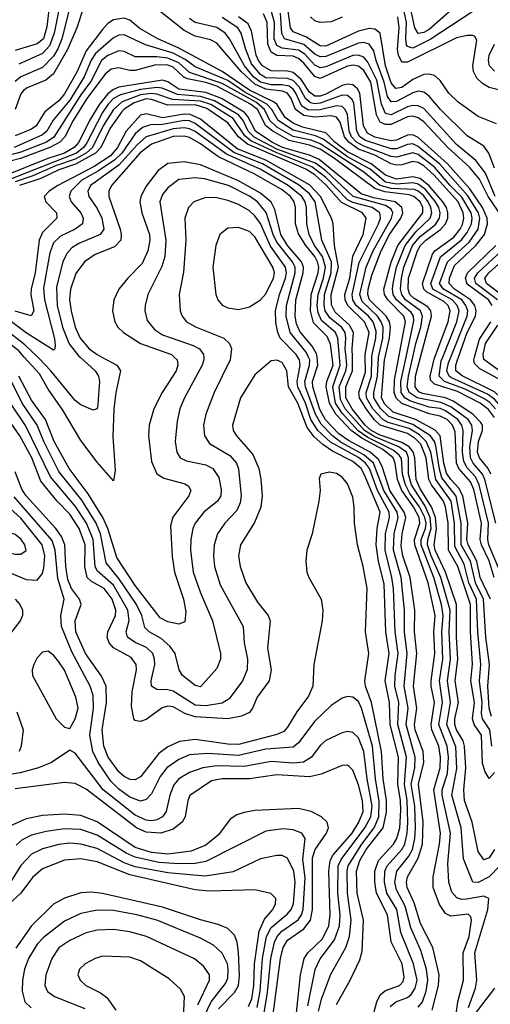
# Model space of a CAD drawing. Header units: inches. Extents: x 1308407 to 1441228, y 959628 to 1036311.
# Tile 547 of 656: x 1422306 to 1424034, y 977621 to 981240. Entities that reach past the tile are written whole.
import ezdxf

# ---------------------------------------------------------------- set-up
doc = ezdxf.new("R2010")
doc.units = ezdxf.units.IN
doc.header["$MEASUREMENT"] = 0
doc.layers.add('B4927', color=7, linetype='Continuous')
doc.layers.add('B4928', color=7, linetype='Continuous')

msp = doc.modelspace()

# ---------------------------------------------------------------- linework, layer by layer
at = {"layer": 'B4927', "color": 5}
for points, elevation in [([(1423598.8, 977561.2), (1423617.4, 977630), (1423630, 977656.5), (1423650, 977672), (1423701, 977690), (1423714.7, 977705.3), (1423718.6, 977721.4), (1423710.6, 977770), (1423670.7, 977850.7), (1423657.2, 977950), (1423616.1, 978030), (1423610.1, 978070), (1423609.8, 978110), (1423623.3, 978150), (1423678.9, 978210), (1423691.6, 978230), (1423701.9, 978270), (1423705.4, 978334.6), (1423704.3, 978370), (1423694.4, 978430), (1423696.8, 978530), (1423666.5, 978650), (1423664.3, 978730), (1423648.4, 978810), (1423663.1, 978910), (1423651.3, 978990), (1423645.1, 979165.1), (1423624.1, 979250), (1423615.4, 979310), (1423618.4, 979370), (1423629.4, 979430), (1423571.7, 979570), (1423559.6, 979590), (1423530, 979616.3), (1423454.6, 979654.6), (1423418.9, 979678.9), (1423387.4, 979707.4), (1423361.4, 979741.4), (1423326.9, 979830), (1423293.8, 979890), (1423287, 979950), (1423270, 979980.6), (1423250, 979989), (1423230, 979986), (1423170, 979935.1), (1423117.5, 979850), (1423087.9, 979750), (1423090.2, 979730), (1423102.7, 979710), (1423162.3, 979642.3), (1423183.9, 979590), (1423191.7, 979551.7), (1423197, 979490), (1423191.4, 979448.6), (1423168.5, 979391.5), (1423116.8, 979310), (1423110.1, 979270), (1423115.4, 979230), (1423136.9, 979170), (1423178.9, 979098.9), (1423218.4, 979050), (1423225.8, 979030), (1423216.2, 978930), (1423230.1, 978850), (1423221.7, 978810), (1423178.7, 978750), (1423161.6, 978710), (1423150, 978694), (1423120.3, 978679.7), (1423070, 978669.9), (1422950, 978678.3), (1422912.5, 978690), (1422870, 978713.9), (1422850, 978717.1), (1422829.1, 978710.9), (1422770, 978667.8), (1422750, 978660.1), (1422741.2, 978661.2), (1422730, 978663.7), (1422725, 978670), (1422717.1, 978717.1), (1422718.5, 978770), (1422734.6, 978850), (1422733.6, 978870), (1422715.5, 978895.5), (1422650, 978931.6), (1422634.5, 978950), (1422627.6, 978970), (1422629.6, 978990), (1422658.2, 979050), (1422659, 979070), (1422645.4, 979110), (1422616.1, 979150), (1422570, 979175.2), (1422553.4, 979190), (1422545, 979230), (1422546.2, 979310), (1422524.5, 979370), (1422490, 979422.1), (1422444, 979470), (1422384.2, 979544.2), (1422350.2, 979630), (1422306.9, 979710), (1422190, 979877.3)], 2680), ([(1423080.5, 980000), (1423079.2, 979990), (1423019.9, 979870), (1422989.1, 979790), (1422981, 979750), (1422984.2, 979710), (1423002.5, 979682.5), (1423077.7, 979637.7), (1423102, 979610), (1423109.1, 979589.1), (1423119.5, 979490), (1423116.2, 979463.8), (1423103.5, 979436.5), (1423059.3, 979390), (1423032.1, 979350), (1423020.1, 979310), (1423017.3, 979270), (1423021.6, 979230), (1423042.3, 979162.3), (1423126.2, 979010), (1423131, 978950), (1423142.8, 978890), (1423141.2, 978850), (1423124.9, 978810), (1423075.7, 978744.3), (1423050, 978728.3), (1422990, 978718.1), (1422950, 978721.1), (1422870, 978771.8), (1422850, 978776.8), (1422810, 978777.6), (1422790.6, 978790), (1422788.8, 978810), (1422802.3, 978870), (1422801.7, 978890), (1422794.5, 978910), (1422772, 978932), (1422730, 978950.6), (1422701.9, 978970), (1422697.2, 978990), (1422707.8, 979032.2), (1422703.6, 979070), (1422650, 979161.7), (1422590, 979213.9), (1422583.3, 979230), (1422576.1, 979330), (1422551.8, 979390), (1422510.6, 979450.6), (1422419.6, 979559.6), (1422327.9, 979747.9), (1422272, 979830)], 2660), ([(1422981.9, 980000), (1422982.4, 979990), (1422976.2, 979970), (1422911, 979850), (1422894, 979810), (1422884.3, 979764.3), (1422877.6, 979690), (1422882.7, 979650), (1422895.4, 979630), (1422918.2, 979618.2), (1422990, 979603.8), (1423015.6, 979590), (1423037.4, 979557.4), (1423046.2, 979513.8), (1423044.8, 979490), (1423032.7, 979470), (1422982, 979430), (1422950.6, 979390), (1422941.8, 979370), (1422934.2, 979330), (1422933.7, 979290), (1422943.5, 979210), (1422970, 979132.9), (1423014.2, 979030), (1423043.7, 978910), (1423043.2, 978890), (1423030, 978855.4), (1422970, 978788.5), (1422950, 978793), (1422903.6, 978830), (1422891.7, 978850), (1422876.9, 978910), (1422857.9, 978937.9), (1422825.4, 978965.4), (1422781.3, 978990), (1422765.8, 979005.8), (1422754.1, 979050), (1422735.6, 979090), (1422670, 979186.7), (1422624.2, 979244.2), (1422603.4, 979350), (1422587.2, 979390), (1422533.7, 979473.7), (1422450, 979579.8), (1422394.1, 979690), (1422369.7, 979750), (1422315.2, 979830), (1422276.1, 979910)], 2640), ([(1422873.8, 980000), (1422884.6, 979990), (1422887.1, 979970), (1422880.5, 979950), (1422828.7, 979870), (1422798.7, 979810), (1422781.9, 979750), (1422778.5, 979710), (1422790, 979616.4), (1422810, 979571), (1422834.9, 979554.9), (1422914, 979534), (1422925.7, 979525.7), (1422934, 979510), (1422927.4, 979490), (1422868.4, 979411.6), (1422859.9, 979379.9), (1422866.4, 979266.4), (1422874.6, 979210), (1422907.5, 979110), (1422916.4, 979063.6), (1422913.1, 979026.9), (1422890, 979018.1), (1422850, 979026.6), (1422822.2, 979042.2), (1422730, 979160.1), (1422662.9, 979262.9), (1422629.7, 979369.7), (1422611, 979410), (1422556.9, 979496.9), (1422487.5, 979590), (1422433.1, 979690), (1422400.3, 979770), (1422350, 979841.5), (1422303, 979930)], 2620), ([(1422607.5, 980000), (1422663.1, 979970), (1422675.9, 979950), (1422659.1, 979870), (1422651.8, 979808.2), (1422648.1, 979708.1), (1422656.5, 979583.5), (1422650, 979545.1), (1422590, 979613.2), (1422530, 979693.6), (1422464.9, 979804.9), (1422410, 979882.6), (1422378.3, 979938.3), (1422322.4, 980000)], 2580), ([(1422528, 980000), (1422583, 979950), (1422595.7, 979930), (1422599.7, 979910), (1422593.4, 979826.6), (1422590, 979809.3), (1422575.6, 979804.4), (1422530, 979824.9), (1422510, 979840.5), (1422421, 979950), (1422376.4, 979996.4), (1422372.6, 980000)], 2560), ([(1423666.9, 977613.1), (1423687.7, 977630), (1423730, 977646.8), (1423743.3, 977656.7), (1423758.9, 977681.1), (1423765.2, 977710), (1423752.4, 977770), (1423705.5, 977885.5), (1423690.9, 977970), (1423654.2, 978030), (1423645.2, 978070), (1423647.6, 978110), (1423655.3, 978130), (1423709.7, 978190), (1423720.2, 978210), (1423729.4, 978250), (1423731.8, 978290), (1423729.5, 978370), (1423718.9, 978430), (1423727.2, 978530), (1423695, 978650), (1423697.9, 978730), (1423684.2, 978790), (1423684.7, 978830), (1423696, 978910), (1423685.2, 978990), (1423678.5, 979150), (1423673.3, 979190), (1423647.9, 979290), (1423650, 979350), (1423663.7, 979410), (1423662.7, 979430), (1423619.9, 979510), (1423590.1, 979590), (1423575.7, 979610), (1423550, 979630.4), (1423447.1, 979687.1), (1423401.2, 979730), (1423375.3, 979770), (1423355.2, 979830), (1423327.8, 979890), (1423324.7, 979910), (1423336.1, 979970), (1423333.2, 979990), (1423327.3, 980000)], 2660), ([(1423769.6, 977610.4), (1423784.9, 977630), (1423798.7, 977670), (1423805.2, 977710), (1423800.6, 977750), (1423778.8, 977818.8), (1423742.5, 977902.5), (1423722.2, 977982.2), (1423690, 978042.3), (1423683.2, 978070), (1423690.9, 978110), (1423734.9, 978165.1), (1423748.2, 978190), (1423757.5, 978230), (1423759.8, 978270), (1423757.2, 978350), (1423744.3, 978430), (1423757.1, 978490), (1423758.6, 978530), (1423724.9, 978650), (1423732.3, 978710), (1423718.3, 978790), (1423729.1, 978910), (1423719.8, 978990), (1423719.1, 979070), (1423706.9, 979190), (1423679, 979290), (1423681.7, 979350), (1423696.3, 979410), (1423692.4, 979430), (1423643.2, 979510), (1423605.6, 979610), (1423570, 979641.2), (1423486.4, 979686.4), (1423454.3, 979710), (1423412.9, 979752.9), (1423392.1, 979790), (1423356, 979890), (1423353.2, 979910), (1423370.9, 979970), (1423371.4, 979990), (1423366.6, 980000)], 2640), ([(1423820.8, 977599.2), (1423843.8, 977690), (1423846.9, 977730), (1423823, 977830), (1423778.1, 977918.1), (1423754.7, 977994.7), (1423729.3, 978050), (1423726.2, 978070), (1423730, 978090), (1423770, 978158.2), (1423784.8, 978210), (1423787.9, 978292.1), (1423771.1, 978430), (1423790.4, 978510), (1423787.3, 978550), (1423758.6, 978630), (1423755.7, 978650), (1423765, 978710), (1423752.3, 978790), (1423764.2, 978910), (1423756, 978990), (1423756.6, 979070), (1423740.2, 979190), (1423713.3, 979270), (1423706.8, 979306.8), (1423710.1, 979350), (1423724.4, 979410), (1423718.6, 979430), (1423665.5, 979510), (1423637.8, 979597.8), (1423623.3, 979623.3), (1423592.6, 979650), (1423513, 979693), (1423477.9, 979717.9), (1423429.3, 979769.3), (1423407.8, 979807.8), (1423382.9, 979890), (1423381.2, 979910), (1423401.5, 979970), (1423398.5, 980000)], 2620), ([(1423903.9, 977550), (1423915, 977630), (1423936.4, 977710), (1423935.1, 977810), (1423957.2, 977870), (1423965.2, 977930), (1423962.8, 977942.8), (1423953, 977953), (1423890, 977945.1), (1423870, 977954.9), (1423847.4, 977987.4), (1423825, 978050), (1423824.7, 978090), (1423848.3, 978210), (1423851.2, 978250), (1423826.6, 978410), (1423850, 978490), (1423851.3, 978530), (1423845.1, 978570), (1423820, 978630), (1423816.8, 978650), (1423829, 978730), (1423816.9, 978790), (1423817.1, 978810), (1423831.2, 978910), (1423827.5, 978990), (1423832, 979050), (1423805.7, 979170), (1423756.6, 979310), (1423756.4, 979330), (1423775.8, 979390), (1423773, 979410), (1423752.8, 979450), (1423709, 979510), (1423693.9, 979550), (1423685.2, 979610), (1423677.3, 979630), (1423640.2, 979660.2), (1423562.1, 979702.1), (1423523.1, 979730), (1423467.4, 979790), (1423444.3, 979830), (1423432, 979890), (1423434.3, 979910), (1423457.1, 979970), (1423453.3, 980000)], 2580), ([(1423953.7, 977610), (1423980, 977680), (1423985, 977710), (1423978, 977810), (1424025.8, 977970), (1424029.5, 978009.5), (1424010, 978019), (1423947.4, 978007.4), (1423930, 978006.5), (1423911.9, 978011.9), (1423893.1, 978033.1), (1423881.5, 978070), (1423878.7, 978138.7), (1423887.7, 978250), (1423858.1, 978390), (1423857.8, 978410), (1423877.2, 978470), (1423881, 978530), (1423876, 978570), (1423845.8, 978650), (1423859, 978730), (1423847.4, 978810), (1423859.7, 978890), (1423856.7, 978990), (1423860.7, 979050), (1423854.7, 979090), (1423826.5, 979190), (1423780.4, 979310), (1423781, 979330), (1423796.8, 979370), (1423798.5, 979390), (1423793.9, 979410), (1423774.7, 979450), (1423738.7, 979498.7), (1423722.5, 979530), (1423711.3, 979570), (1423707.8, 979627.8), (1423700, 979640), (1423677.8, 979657.8), (1423584.8, 979704.8), (1423549.3, 979729.3), (1423490, 979793.8), (1423466.4, 979830), (1423455.7, 979890), (1423483, 979970), (1423480.3, 980000)], 2560), ([(1424070, 978130.9), (1424030.6, 978089.4), (1423990, 978068.6), (1423970, 978069.5), (1423936.3, 978156.3), (1423927.3, 978270), (1423893.5, 978390), (1423911.8, 978488.2), (1423907.8, 978567.7), (1423874.3, 978650), (1423887.8, 978730), (1423876.7, 978810), (1423887.8, 978890), (1423883.6, 978990), (1423887, 979070), (1423852.1, 979190), (1423816.8, 979270), (1423804.3, 979310), (1423805.5, 979330), (1423817.7, 979370), (1423813.4, 979410), (1423794.1, 979454), (1423745.4, 979530), (1423734.1, 979570), (1423733.8, 979630), (1423726, 979650), (1423698.3, 979670), (1423610, 979706.4), (1423571.9, 979730), (1423501.5, 979810), (1423483.7, 979843.7), (1423479.3, 979890), (1423504.2, 979950), (1423507.3, 979970), (1423504.6, 980000)], 2540), ([(1424050.1, 978190), (1424030, 978159.9), (1424010, 978152.4), (1423990, 978182.7), (1423967.6, 978290), (1423940.1, 978370), (1423937.7, 978410), (1423944.2, 978490), (1423939.6, 978570), (1423934.2, 978590), (1423910.1, 978630), (1423903.6, 978650), (1423903.8, 978670), (1423917.1, 978730), (1423904.8, 978810), (1423914.8, 978890), (1423910.1, 978970), (1423910.8, 979090), (1423870.4, 979210), (1423831.9, 979290), (1423828.3, 979310), (1423837.3, 979370), (1423833.5, 979410), (1423819, 979450), (1423776.3, 979516.3), (1423761.8, 979550), (1423756.6, 979630), (1423751.2, 979651.2), (1423736.9, 979670), (1423710, 979686.6), (1423630, 979712.9), (1423596.5, 979730), (1423574.5, 979750), (1423526.8, 979810), (1423503.8, 979850), (1423503.5, 979890), (1423528.8, 979950), (1423527.8, 980000)], 2520), ([(1424050, 978473.1), (1424030, 978451.7), (1424015.2, 978475.2), (1424006.3, 978506.3), (1424001.9, 978610), (1423974.6, 978650), (1423968.5, 978670), (1423976, 978730), (1423962.5, 978810), (1423969.1, 978870.9), (1423961.8, 978990), (1423961.8, 979090), (1423914.9, 979230), (1423880.4, 979290), (1423879.9, 979390), (1423870, 979450), (1423862.1, 979470), (1423818.3, 979530), (1423809, 979550), (1423799.3, 979630), (1423779.6, 979679.6), (1423759.8, 979699.8), (1423730, 979719), (1423630, 979750.1), (1423609.3, 979769.3), (1423578.1, 979810), (1423553.7, 979850), (1423551.7, 979870), (1423575.7, 979944.3), (1423575.1, 980000)], 2480), ([(1424040.4, 978570), (1424032.8, 978630), (1424005.4, 978670), (1424001.8, 978690), (1424004.1, 978730), (1423994.7, 978810), (1423999.6, 978870), (1423988.4, 978990), (1423983.4, 979110), (1423956, 979170), (1423938.8, 979238.8), (1423903.8, 979303.7), (1423903.2, 979390), (1423890.5, 979470), (1423833.9, 979550), (1423816.1, 979650), (1423799.1, 979690), (1423773.9, 979713.9), (1423736.9, 979736.9), (1423659.8, 979759.8), (1423639.8, 979770), (1423603.5, 979810), (1423580.1, 979850), (1423578.8, 979870), (1423597.8, 979930), (1423599.6, 980000)], 2460), ([(1424039.1, 978679.1), (1424030.6, 978710), (1424025.1, 978790), (1424031.5, 978870), (1424017.8, 978970), (1424009.1, 979110), (1423980.4, 979170), (1423961.1, 979250), (1423927.4, 979310), (1423927.2, 979390), (1423909.3, 979489.3), (1423856.6, 979556.6), (1423847.5, 979587.4), (1423833.8, 979673.8), (1423828.9, 979690), (1423814.9, 979710), (1423750, 979752.7), (1423661.6, 979781.6), (1423630.6, 979810.6), (1423607, 979850), (1423606.5, 979870), (1423620.1, 979930), (1423623.2, 979996.8), (1423623.9, 980000)], 2440), ([(1424034.8, 979110), (1423997.7, 979190), (1423984.7, 979250), (1423952.5, 979310), (1423948.1, 979330), (1423951.5, 979390), (1423933.7, 979490), (1423918.7, 979518.7), (1423888.9, 979550), (1423873.7, 979573.7), (1423864.2, 979610), (1423850.4, 979710), (1423831.9, 979731.9), (1423759.2, 979770), (1423677.1, 979797.1), (1423646.8, 979826.8), (1423634.8, 979850), (1423646.4, 979990), (1423648.6, 980000)], 2420), ([(1424048.7, 979190), (1424030.5, 979250.5), (1424001.9, 979310), (1423997.6, 979330), (1424001.7, 979390), (1423973.4, 979513.4), (1423961.1, 979541.1), (1423919, 979590), (1423910.3, 979610), (1423904.9, 979724.9), (1423895.9, 979750), (1423875.4, 979770), (1423850, 979783), (1423810, 979791.9), (1423709.1, 979829.1), (1423689.2, 979849.2), (1423681.7, 979870), (1423683.1, 979916.9), (1423698.7, 980000)], 2380), ([(1424096.4, 979150), (1424028.9, 979310), (1424024.7, 979330), (1424028, 979390), (1423993.7, 979530), (1423979.5, 979559.5), (1423950, 979593.2), (1423936.7, 979616.7), (1423932.3, 979650), (1423935, 979730), (1423930, 979750), (1423915.5, 979770), (1423870, 979802.8), (1423850, 979810.6), (1423810, 979815.8), (1423739, 979839), (1423720.2, 979850), (1423706.5, 979870), (1423705.6, 979910), (1423724.9, 980000)], 2360), ([(1424054.6, 979390), (1424014.5, 979550), (1424005.1, 979570), (1423971.7, 979610), (1423961.5, 979630), (1423959.1, 979670), (1423968.4, 979730), (1423966.4, 979750), (1423953.4, 979770), (1423890, 979817.2), (1423853.2, 979833.2), (1423765.9, 979850), (1423736.2, 979870), (1423729.5, 979890), (1423734, 979930), (1423749.5, 980000)], 2340), ([(1424036, 979570), (1424026.1, 979590), (1423994.8, 979630), (1423987.4, 979650), (1423990.9, 979690), (1424005.5, 979730), (1424005.2, 979750), (1423999.8, 979759.8), (1423970.6, 979790), (1423897.8, 979837.8), (1423870, 979850.3), (1423785.6, 979865.6), (1423772, 979872), (1423757.9, 979890), (1423759.3, 979930), (1423778.1, 980000)], 2320), ([(1424050, 979777.6), (1424027.7, 979807.7), (1423996.6, 979830), (1423913.6, 979873.6), (1423830, 979899.8), (1423815.2, 979915.2), (1423813.9, 979930), (1423828.2, 979991.8), (1423831.2, 980000)], 2280), ([(1424054, 979810), (1424032.5, 979832.5), (1424010, 979847.6), (1423941.6, 979881.6), (1423866.1, 979910), (1423847, 979930), (1423854.2, 979985.8), (1423859.8, 980000)], 2260), ([(1424404.5, 980000), (1424390, 979986.6), (1424325.6, 979910), (1424318.4, 979890), (1424325.1, 979790), (1424303.9, 979710), (1424231.7, 979590), (1424210, 979537.9), (1424190, 979513.2), (1424170, 979516.8), (1424149.9, 979549.9), (1424139.8, 979610), (1424118.7, 979670), (1424129, 979710), (1424128.8, 979730), (1424075.8, 979815.8), (1424050, 979845.5), (1424023.6, 979863.6), (1423890, 979924.5), (1423882.7, 979930), (1423874.9, 979950), (1423880.8, 979979.2), (1423889.1, 980000)], 2240), ([(1424369.6, 980000), (1424339.9, 979960.1), (1424306.2, 979930), (1424292.8, 979910), (1424290.5, 979889.5), (1424306.2, 979810), (1424300.7, 979770), (1424283, 979717), (1424210, 979604.8), (1424190, 979586.4), (1424184.9, 979590), (1424170, 979610.7), (1424155.4, 979670), (1424158.3, 979730), (1424092.1, 979832.1), (1424050, 979872.6), (1423930.9, 979930.9), (1423908.2, 979950), (1423907.6, 979970), (1423914.3, 979990), (1423917.8, 980000)], 2220), ([(1424314.8, 980000), (1424308.4, 979991.6), (1424263.8, 979956.2), (1424247.5, 979932.5), (1424244, 979890), (1424259.6, 979830), (1424260.5, 979790), (1424250, 979754), (1424244.9, 979750), (1424230, 979741.9), (1424210, 979757.4), (1424090, 979901.3), (1424061.8, 979921.8), (1423996.2, 979956.2), (1423976.3, 979976.3), (1423973.3, 979990), (1423976, 980000)], 2180), ([(1424276.9, 980000), (1424248.3, 979971.7), (1424231.6, 979950), (1424222, 979918), (1424222.2, 979882.2), (1424230, 979829.8), (1424222.4, 979817.6), (1424210, 979812.7), (1424190, 979825.6), (1424103.8, 979923.8), (1424010.7, 979990.7), (1424009.5, 980000)], 2160), ([(1423470, 977621), (1423519.9, 977710), (1423554.9, 977785.1), (1423563.7, 977816.3), (1423569, 977930), (1423544.9, 978030), (1423542.4, 978110), (1423555.8, 978150), (1423578.8, 978190), (1423641, 978270), (1423653.2, 978326.8), (1423653.4, 978370), (1423640.7, 978450), (1423635.3, 978550), (1423597.7, 978730), (1423575.8, 978790), (1423573, 978810), (1423588.6, 978910), (1423576.5, 978990), (1423582.7, 979150), (1423568, 979230), (1423546.5, 979310), (1423535.4, 979390), (1423535, 979450), (1423530, 979484.7), (1423510, 979533.6), (1423490, 979558.5), (1423470, 979572.5), (1423443.2, 979576.8), (1423412.2, 979570), (1423406.2, 979553.8), (1423409.3, 979510), (1423404.6, 979470), (1423380.4, 979350), (1423360.8, 979290), (1423356.4, 979250), (1423360.4, 979210), (1423368.2, 979190), (1423413.1, 979110), (1423418.9, 979070), (1423417.1, 979030), (1423386, 978870), (1423382.6, 978790), (1423366.5, 978753.5), (1423324, 978696), (1423290, 978639.9), (1423275.6, 978624.4), (1423250, 978612.2), (1423110, 978576.4), (1423070, 978577.1), (1422950, 978594.2), (1422892.5, 978587.5), (1422850, 978567.5), (1422817, 978543), (1422750, 978457.1), (1422730, 978446), (1422712.3, 978447.7), (1422690, 978458), (1422670, 978475.3), (1422631.3, 978530), (1422614.5, 978570), (1422609.3, 978630), (1422625, 978730), (1422623.5, 978790), (1422606.9, 978826.9), (1422547.1, 978910), (1422512, 978990), (1422509.2, 979030), (1422531.4, 979090), (1422525.8, 979110), (1422496.6, 979150), (1422482.8, 979182.8), (1422475.4, 979230), (1422471.7, 979310), (1422460, 979340), (1422438.6, 979370), (1422330, 979490.2), (1422314.1, 979514.1), (1422290, 979577.9)], 2720), ([(1423403.7, 977596.3), (1423416.1, 977643.9), (1423448.5, 977731.5), (1423503.4, 977830), (1423516.9, 977870), (1423523.9, 977930), (1423509.8, 978030), (1423508.3, 978110), (1423512.3, 978130), (1423562, 978210), (1423608.1, 978270), (1423624.7, 978310), (1423626.7, 978366.7), (1423612.3, 978450), (1423601.6, 978570), (1423561.5, 978710), (1423550, 978733.6), (1423530, 978749.9), (1423510, 978752.8), (1423490, 978746.2), (1423450, 978718.9), (1423390, 978662), (1423330, 978581.7), (1423310, 978566.3), (1423210, 978558.5), (1423110, 978536.1), (1422996.5, 978543.5), (1422930, 978537.5), (1422890, 978521.3), (1422846, 978490), (1422821.5, 978458.5), (1422790, 978394.7), (1422770, 978373.6), (1422750, 978367.7), (1422710, 978382.3), (1422670, 978412.2), (1422640.9, 978440.9), (1422593.9, 978510), (1422574.5, 978550), (1422564.1, 978610), (1422577.1, 978710), (1422576.4, 978756.4), (1422565.4, 978790), (1422497, 978917), (1422459.1, 979010), (1422457.6, 979050), (1422469.3, 979110), (1422445.6, 979185.6), (1422436.6, 979290), (1422425.6, 979325.6), (1422286.2, 979486.2)], 2740), ([(1422289.1, 979110), (1422306.7, 979090), (1422316.3, 979070), (1422316.6, 979050), (1422307.5, 979030), (1422261.2, 978970)], 2740), ([(1422295.8, 978695.8), (1422319.3, 978630), (1422311.3, 978570), (1422303.7, 978550)], 2740), ([(1423364.7, 977615.3), (1423391.1, 977748.9), (1423410, 977787.7), (1423462.1, 977857.9), (1423480.2, 977910), (1423483.5, 977950), (1423474.8, 978030), (1423476.2, 978130), (1423486.2, 978153.8), (1423573.8, 978270), (1423595.7, 978310), (1423600.3, 978350), (1423581.8, 978450), (1423570.2, 978550), (1423550, 978600.5), (1423530, 978620.2), (1423510, 978623.6), (1423490, 978618.8), (1423430, 978590.4), (1423410, 978572.5), (1423377.6, 978530), (1423348.5, 978511.5), (1423312.1, 978507.9), (1423230, 978513.9), (1423130, 978494.9), (1423030, 978498), (1422978.5, 978490), (1422930, 978473.7), (1422890.6, 978450), (1422872, 978428), (1422857.3, 978390), (1422843.6, 978330), (1422830.6, 978310), (1422810, 978298.9), (1422790, 978295.6), (1422770, 978298.1), (1422730, 978316.5), (1422613.1, 978410), (1422510, 978544.1), (1422490, 978555.1), (1422422.4, 978510), (1422374.9, 978490), (1422307.7, 978472.3), (1422210, 978456.1)], 2760), ([(1423322.4, 977590), (1423337.8, 977730), (1423350.6, 977789.4), (1423364.6, 977810), (1423418, 977862), (1423441.4, 977910), (1423446.4, 977950), (1423440.9, 978110), (1423446.1, 978150), (1423457.2, 978170), (1423526.5, 978250), (1423551.6, 978290), (1423567.1, 978330), (1423564.8, 978370), (1423550, 978427.5), (1423530, 978481.5), (1423515.8, 978495.8), (1423510, 978500.2), (1423490, 978498.6), (1423413.2, 978466.8), (1423370, 978457.8), (1423250, 978464.1), (1423150, 978449.5), (1423050, 978449.7), (1423010, 978441.9), (1422931.4, 978388.6), (1422923, 978370), (1422913.6, 978310), (1422902.9, 978290), (1422870, 978264.4), (1422824.9, 978250), (1422770, 978254), (1422735.4, 978270), (1422550, 978411.4), (1422510, 978433.1), (1422470, 978436.3), (1422290, 978413.7)], 2780), ([(1423234.3, 977565.7), (1423263.5, 977790), (1423273.7, 977830), (1423290, 977856.4), (1423350, 977898.3), (1423373.6, 977930), (1423381, 977970), (1423380.8, 978159.2), (1423391.5, 978190), (1423432.3, 978250), (1423439.7, 978270), (1423435.8, 978290), (1423414.6, 978310), (1423376.4, 978330), (1423330, 978340.3), (1423170, 978333.1), (1423130, 978325.8), (1423102.9, 978317.1), (1423078.6, 978301.4), (1423036.3, 978243.7), (1422990, 978205.5), (1422935.6, 978184.4), (1422850, 978173.3), (1422790, 978179.4), (1422730, 978196.9), (1422590, 978292.1), (1422530, 978314.5), (1422470, 978319.4), (1422390, 978315.3), (1422330, 978302.5), (1422270, 978276.3)], 2820), ([(1423204, 977590), (1423216, 977664), (1423227.8, 977790), (1423242.3, 977850), (1423251.2, 977870), (1423269.1, 977890), (1423328.4, 977931.6), (1423341, 977950), (1423347.6, 977970), (1423354, 978086), (1423346.1, 978153.9), (1423354.7, 978230), (1423342, 978250), (1423310, 978262.8), (1423273.3, 978266.7), (1423210, 978257.8), (1422990, 978146), (1422950, 978139.2), (1422890, 978137.4), (1422817.3, 978142.7), (1422730, 978161.7), (1422697.1, 978177.1), (1422590, 978243.4), (1422530, 978263.1), (1422470, 978265.5), (1422403.6, 978256.4), (1422350, 978243.3), (1422314.9, 978225.1), (1422293.5, 978206.5)], 2840), ([(1423178.4, 977610), (1423189.6, 977670), (1423197.7, 977790), (1423212.6, 977870), (1423230, 977904), (1423287.8, 977952.2), (1423302.6, 977970), (1423311.2, 977990), (1423317.9, 978070), (1423312.6, 978110), (1423290, 978158.3), (1423270, 978167.7), (1423250, 978167.8), (1423190, 978155.4), (1423090, 978107.9), (1422987.3, 978092.7), (1422850, 978103.9), (1422730, 978126.7), (1422690, 978141.7), (1422590, 978193.9), (1422530, 978210), (1422490, 978212.9), (1422450, 978208.4), (1422390, 978192.2), (1422350, 978172.6), (1422310, 978130.9), (1422263.9, 978056.1)], 2860), ([(1423146.8, 977613.2), (1423158.5, 977641.5), (1423166.2, 977690), (1423168.2, 977770), (1423185.3, 977890), (1423205.7, 977934.3), (1423235.1, 977970), (1423245.3, 977990), (1423246.3, 978010), (1423228.9, 978028.9), (1423170, 978042.5), (1423003.3, 978036.7), (1422950, 978041.3), (1422710, 978097.4), (1422590, 978144.6), (1422530, 978156), (1422470, 978151.5), (1422390, 978118.5), (1422353.1, 978086.9), (1422309.9, 978030.2), (1422267.8, 977990)], 2880), ([(1423035.6, 977604.4), (1423095.2, 977664.8), (1423109.4, 977690.6), (1423112.8, 977727.2), (1423110, 977812.3), (1423104.5, 977850), (1423094.7, 977874.7), (1423070, 977899.9), (1423034.5, 977914.5), (1422970, 977931.4), (1422830, 977978.6), (1422610, 978028.8), (1422570, 978033.9), (1422530, 978031), (1422470, 978011.8), (1422430, 977989.1), (1422349.2, 977910), (1422291.9, 977828.1)], 2920), ([(1422983.5, 977576.5), (1423009.6, 977630.4), (1423062.3, 977697.7), (1423070, 977716.9), (1423072.1, 977750), (1423069, 977770), (1423050, 977808.7), (1423018.1, 977838.1), (1422970, 977864.3), (1422810, 977929.9), (1422736.4, 977950), (1422650, 977966.2), (1422590, 977967.4), (1422530, 977955.1), (1422470, 977927), (1422393.7, 977866.3), (1422370, 977841.8), (1422338, 977790), (1422323.5, 977750), (1422315.9, 977710), (1422314.6, 977670), (1422325.2, 977630), (1422348.6, 977608.6)], 2940), ([(1422960.3, 977619.7), (1423003.2, 977710), (1423002.9, 977730), (1422981.5, 977761.5), (1422948.3, 977788.3), (1422771.9, 977870), (1422710, 977887.2), (1422650, 977895.7), (1422590, 977893.8), (1422550, 977884.3), (1422490, 977855.4), (1422450, 977828.2), (1422423.8, 977790), (1422402.2, 977730), (1422397.8, 977690), (1422408, 977668), (1422434, 977650), (1422545.3, 977605.3)], 2960), ([(1422907.3, 977570), (1422911.6, 977650), (1422896.9, 977676.9), (1422855.1, 977715.1), (1422750, 977781.1), (1422710, 977794.3), (1422610, 977798), (1422583.7, 977790), (1422546.7, 977770), (1422525.4, 977750), (1422519.7, 977730), (1422528.6, 977710), (1422549.4, 977690), (1422603.1, 977663.1), (1422625.6, 977645.6), (1422659.7, 977599.7)], 2980), ([(1424050, 977681), (1423970, 977576)], 2560)]:
    msp.add_lwpolyline(points, dxfattribs=dict(at, elevation=elevation))
for points, elevation in [([(1422190, 979500.9), (1422170, 979495.3), (1422150, 979466.3), (1422123, 979370), (1422114.2, 979310), (1422120.8, 979270), (1422141.5, 979250), (1422161.8, 979241.8), (1422254.3, 979214.3), (1422330, 979181.9), (1422370, 979180.2), (1422390, 979204.4), (1422394.8, 979225.2), (1422398, 979270), (1422388.9, 979310), (1422310, 979407.6), (1422230, 979479.6), (1422210, 979494.9)], 2760), ([(1422270, 979354.3), (1422250.7, 979350), (1422233.8, 979330), (1422228.8, 979308.8), (1422239.6, 979290), (1422250, 979285.3), (1422290, 979275.3), (1422310, 979275), (1422330, 979289), (1422324.3, 979310), (1422311.4, 979330), (1422290, 979347.4)], 2780), ([(1422410, 978918.5), (1422390, 978914.8), (1422370, 978894.7), (1422357.6, 978870), (1422352.2, 978850), (1422353.2, 978830), (1422439.7, 978670), (1422470, 978639.6), (1422490, 978635.3), (1422510, 978670.3), (1422520.7, 978710), (1422512.8, 978750), (1422470, 978849.8), (1422450, 978880.3), (1422430, 978904.2)], 2760)]:
    msp.add_lwpolyline(points, close=True, dxfattribs=dict(at, elevation=elevation))
at = {"layer": 'B4928', "color": 5}
for points, elevation in [([(1422464.6, 981350), (1422432.9, 981190), (1422416, 981144), (1422390, 981116.2), (1422303, 981077)], 2240), ([(1423910, 981291.7), (1423810, 981204.2), (1423790, 981192.5), (1423770, 981188.9), (1423757.3, 981210), (1423724.1, 981364.1)], 2040), ([(1422419.7, 981330), (1422406.3, 981213.8), (1422393.1, 981170), (1422370, 981150.9), (1422290, 981126.8)], 2220), ([(1422496.6, 981310), (1422460.9, 981170), (1422446.6, 981133.4), (1422430, 981106.2), (1422390, 981063.7), (1422310, 981029.9), (1422290, 981012.5)], 2260), ([(1422539.5, 981280.5), (1422515.5, 981210), (1422481.3, 981130), (1422430, 981041), (1422402.6, 981017.4), (1422333, 980990), (1422320.4, 980979.6), (1422310, 980967.3), (1422289.1, 980910)], 2280), ([(1423831.2, 980000), (1423879.7, 980130), (1423887.1, 980170), (1423879.1, 980190), (1423864.3, 980204.3), (1423799.9, 980239.9), (1423789.7, 980250), (1423785.6, 980270), (1423821.8, 980378.2), (1423830.7, 980390), (1423899.9, 980440.1), (1423924.2, 980470), (1423932.4, 980487.6), (1423937.5, 980510), (1423934.9, 980530), (1423916.4, 980570), (1423827.1, 980670), (1423790, 980703.3), (1423770, 980714.6), (1423750, 980718.2), (1423710, 980706.8), (1423690, 980705.1), (1423670, 980709.6), (1423610, 980742.2), (1423550, 980764.7), (1423514.5, 980790), (1423498.3, 980810), (1423482.9, 980862.9), (1423470, 980881.9), (1423450, 980886.7), (1423390, 980881.4), (1423350, 980887.5), (1423318.5, 980910), (1423303.5, 980950), (1423289.9, 980969.9), (1423270, 980977.3), (1423210, 980984.9), (1423170, 981003.6), (1423119.4, 981050), (1423030, 981153.6), (1423006.5, 981166.5), (1422950, 981180), (1422910, 981200.3), (1422810, 981279.7)], 2280), ([(1424051.9, 980590), (1424016.3, 980676.3), (1423981.8, 980721.9), (1423910, 980781.1), (1423790, 980913.5), (1423770, 980923.8), (1423750, 980924.9), (1423730, 980920.2), (1423670, 980890.4), (1423650, 980894.7), (1423634.8, 980930), (1423617.8, 981017.8), (1423584.1, 981084.1), (1423570, 981102.7), (1423550, 981110), (1423530, 981108), (1423430, 981066.6), (1423410, 981063), (1423390, 981072.8), (1423353.3, 981113.3), (1423330, 981128.5), (1423270, 981135.5), (1423250, 981145.4), (1423241.2, 981170), (1423241.3, 981230), (1423230, 981274.1)], 2160), ([(1424056.9, 980856.9), (1423990, 980884.4), (1423916.6, 980936.6), (1423881.8, 980970), (1423850, 981016.3), (1423830, 981034.8), (1423810, 981040.1), (1423790, 981038.9), (1423750, 981020.6), (1423710, 980991.2), (1423687.5, 980987.5), (1423670, 981007.3), (1423649, 981070), (1423630.2, 981190), (1423610, 981205.4), (1423590, 981207.5), (1423550, 981197.5), (1423430, 981143), (1423410, 981143.3), (1423356.7, 981176.7), (1423310, 981195.8), (1423300.7, 981210), (1423289.5, 981290)], 2120), ([(1423970, 981269.9), (1423813.4, 981166.6), (1423750, 981135.8), (1423730, 981141.1), (1423727.1, 981147), (1423723.8, 981170), (1423726.3, 981230), (1423718.1, 981270)], 2060), ([(1423778.1, 980000), (1423818.5, 980150), (1423815.7, 980170), (1423804.5, 980184.5), (1423754.7, 980214.7), (1423739.3, 980230), (1423732.1, 980250), (1423733.8, 980290), (1423766.8, 980390), (1423778.4, 980410), (1423797.7, 980430), (1423851.6, 980468.4), (1423870, 980490), (1423877.9, 980510), (1423878.9, 980530), (1423872.9, 980550), (1423859.8, 980570), (1423809.4, 980629.4), (1423776.7, 980656.7), (1423750, 980663), (1423690, 980654.3), (1423650, 980668), (1423596.7, 980710), (1423510, 980753.8), (1423463.8, 980790), (1423430, 980823.7), (1423344.6, 980844.6), (1423310, 980859.1), (1423280.6, 980880.6), (1423249.9, 980929.9), (1423238, 980938), (1423150, 980980.7), (1423050, 981049.8), (1422890, 981135.8), (1422810.9, 981170.9), (1422747.5, 981207.5), (1422710, 981238.1), (1422690, 981246), (1422650, 981239.1), (1422630, 981226.1), (1422610, 981204.3), (1422550, 981125.7), (1422517.2, 981050), (1422470, 980967), (1422450, 980941.2), (1422398.4, 980901.6), (1422366.7, 980850), (1422350, 980837.6), (1422290, 980813.7)], 2320), ([(1423859.8, 980000), (1423911, 980130), (1423920, 980170), (1423912.3, 980190), (1423894.6, 980210), (1423823.1, 980250), (1423815.4, 980270), (1423851.8, 980368.2), (1423929, 980431), (1423950, 980458), (1423965, 980490), (1423967.9, 980510), (1423963.7, 980530), (1423930, 980587.9), (1423886.5, 980630), (1423830, 980697.6), (1423770, 980744.1), (1423750, 980750.1), (1423690, 980734.3), (1423670, 980737), (1423570, 980774.9), (1423543.1, 980790), (1423524.1, 980810), (1423516, 980830), (1423510, 980891), (1423501, 980910), (1423490, 980920.3), (1423470, 980922.8), (1423410, 980908.2), (1423367.1, 980907.1), (1423342.1, 980922.1), (1423320.6, 980970), (1423310, 980985), (1423295.2, 980995.2), (1423270, 981000.6), (1423230, 981000), (1423190, 981010.6), (1423164.8, 981030), (1423131.5, 981070), (1423076.3, 981170), (1423060.5, 981190), (1423030, 981211), (1422950, 981229.9), (1422930, 981244.1)], 2260), ([(1423889.1, 980000), (1423949, 980150), (1423951.5, 980170), (1423945.1, 980190), (1423929.6, 980210), (1423861.9, 980250), (1423847.8, 980270), (1423876.8, 980350), (1423957.2, 980422.8), (1423989.6, 980470.4), (1423996.4, 980510), (1423991.3, 980530), (1423952.3, 980592.3), (1423848.8, 980708.8), (1423770, 980774.3), (1423750, 980783.2), (1423730, 980781.1), (1423690, 980765.5), (1423670, 980765.7), (1423576.1, 980796.1), (1423555.2, 980810), (1423543.8, 980830), (1423532.6, 980932.6), (1423527.1, 980947), (1423510, 980961.5), (1423490, 980962.1), (1423410, 980933.5), (1423390, 980930.7), (1423374, 980934), (1423356.1, 980950), (1423332.8, 980992.8), (1423310, 981016), (1423290, 981023.5), (1423210, 981026.5), (1423190, 981038), (1423157.5, 981077.5), (1423136.1, 981130), (1423119.6, 981190), (1423107.3, 981210), (1423050, 981248.3)], 2240), ([(1423917.8, 980000), (1423949.6, 980090), (1423980.1, 980150), (1423982.8, 980170), (1423977.1, 980190), (1423961.5, 980210), (1423902.7, 980250), (1423883.4, 980270), (1423884.7, 980290), (1423903.2, 980336.8), (1423981.6, 980410), (1424012.7, 980450), (1424024.3, 980490), (1424023.3, 980510), (1424006, 980550), (1423958.9, 980618.9), (1423877.4, 980710), (1423770, 980807.1), (1423750, 980816.7), (1423730, 980816), (1423690, 980797.7), (1423670, 980794.8), (1423610, 980808), (1423582.8, 980822.8), (1423568.1, 980850), (1423554.7, 980970), (1423546.4, 980986.4), (1423530, 981000.2), (1423510, 981002.6), (1423490, 980997.7), (1423430, 980966.8), (1423410, 980959.4), (1423390, 980959.1), (1423370, 980973.4), (1423339.6, 981019.6), (1423310, 981045.5), (1423290, 981051), (1423230, 981051.5), (1423197.9, 981070), (1423182.9, 981090), (1423174.9, 981110), (1423157.5, 981197.5), (1423144.5, 981224.5), (1423109.1, 981250)], 2220), ([(1424076.4, 980516.4), (1424027.1, 980590), (1423994.3, 980654.3), (1423957.5, 980697.5), (1423878.8, 980770), (1423790, 980864.9), (1423770, 980879.4), (1423750, 980884.8), (1423730, 980882.4), (1423670, 980855), (1423650, 980854.3), (1423630, 980863.2), (1423616.2, 980890), (1423596, 981010), (1423570, 981052.7), (1423550, 981069), (1423530, 981072.6), (1423510, 981068.9), (1423410, 981023.5), (1423390, 981030.6), (1423350, 981080.4), (1423330, 981097.3), (1423310, 981105.3), (1423250, 981108), (1423230, 981121), (1423217.7, 981150), (1423214.7, 981230), (1423201.2, 981261.2)], 2180), ([(1424050, 980694.8), (1424029.5, 980749.5), (1424010, 980775.6), (1423950, 980813.7), (1423851.8, 980910), (1423810, 980958.5), (1423790, 980973.2), (1423770, 980976.8), (1423750, 980971.7), (1423690, 980939.6), (1423670, 980938.6), (1423657.2, 980957.2), (1423644.4, 981010), (1423614.6, 981090), (1423606.1, 981126), (1423590, 981150.2), (1423570, 981155.6), (1423550, 981153.2), (1423430, 981104.4), (1423410, 981103.5), (1423390, 981113.7), (1423349.2, 981149.1), (1423278.8, 981170), (1423268.6, 981188.6), (1423263.9, 981263.9)], 2140), ([(1423490, 981249.7), (1423450, 981231.5), (1423410, 981229.1), (1423390, 981235.4), (1423373.5, 981250)], 2080), ([(1424110, 980970.7), (1424030, 980991.1), (1424005.6, 981005.6), (1423985.5, 981025.5), (1423973.2, 981050), (1423970.2, 981070), (1423985, 981165), (1423978.1, 981178.1), (1423970, 981182.1), (1423950, 981182.4), (1423910, 981173.7), (1423730, 981084.3), (1423710, 981083.8), (1423696.8, 981110), (1423693.8, 981130), (1423699.4, 981210), (1423694.3, 981250)], 2080), ([(1423749.5, 980000), (1423760.5, 980050), (1423779.2, 980110), (1423785.4, 980150), (1423778.5, 980170), (1423723.2, 980210), (1423709.2, 980230), (1423704.4, 980250), (1423707.7, 980290), (1423717.2, 980330), (1423748.9, 980410), (1423776.8, 980443.2), (1423832.5, 980487.5), (1423847.7, 980510), (1423850.5, 980530), (1423845, 980550), (1423832.9, 980570), (1423795.8, 980615.8), (1423770, 980635.8), (1423750, 980639.8), (1423690, 980634.9), (1423650, 980643), (1423593.1, 980690), (1423510, 980735.5), (1423420.6, 980800.6), (1423392.9, 980812.9), (1423310, 980834), (1423255.5, 980870), (1423232.5, 980910), (1423214, 980930), (1423133.4, 980973.4), (1423070, 981015.9), (1422950, 981066.3), (1422913.6, 981093.6), (1422870, 981117.4), (1422768, 981148), (1422690, 981184.2), (1422670, 981183.2), (1422650, 981173.5), (1422584, 981116), (1422568.5, 981091.5), (1422542.9, 981030), (1422490, 980943.6), (1422429.5, 980870.5), (1422405.2, 980830), (1422390, 980816.2), (1422285.8, 980770)], 2340), ([(1423724.9, 980000), (1423753.5, 980133.5), (1423751.8, 980150), (1423743.3, 980163.3), (1423690.1, 980210), (1423677.9, 980230), (1423674.6, 980250), (1423677.3, 980270), (1423690.1, 980330), (1423721.3, 980410), (1423760.4, 980459.7), (1423813.5, 980510), (1423819.8, 980530), (1423816.5, 980550), (1423806.3, 980570), (1423790, 980592.6), (1423770, 980610), (1423755.4, 980615.4), (1423670, 980620), (1423630.1, 980630.1), (1423570, 980679.1), (1423410, 980784), (1423376.7, 980796.7), (1423310, 980810.7), (1423250, 980845.2), (1423224.2, 980870), (1423204.8, 980910), (1423175.6, 980935.6), (1423050, 981005.6), (1422930, 981046.2), (1422890, 981080.8), (1422850, 981098.2), (1422810, 981103.5), (1422730, 981103), (1422690, 981122.5), (1422670, 981124.9), (1422630, 981108.9), (1422606.7, 981090), (1422567.6, 981012.4), (1422532.8, 980967.2), (1422431.8, 980808.2), (1422404.9, 980790), (1422310, 980753.1), (1422230, 980732.7)], 2360), ([(1424050, 981050.9), (1424031.4, 981070), (1424027.7, 981090), (1424030.6, 981110), (1424050.2, 981150)], 2060), ([(1423698.7, 980000), (1423722.9, 980130), (1423716.5, 980150), (1423657.8, 980210), (1423645.5, 980230), (1423643.6, 980250), (1423670.8, 980349.1), (1423695, 980410), (1423786, 980530), (1423786, 980550), (1423776.4, 980570), (1423753.9, 980590), (1423736.3, 980596.3), (1423647.4, 980607.4), (1423610, 980619.3), (1423462.1, 980730), (1423410, 980763.6), (1423370, 980779), (1423295.6, 980795.6), (1423236.2, 980830), (1423209.7, 980850), (1423178.8, 980910), (1423154.2, 980930), (1423030, 980995.6), (1422990, 981008.8), (1422922.2, 981022.2), (1422909, 981029), (1422870, 981065), (1422850, 981072.5), (1422806.4, 981073.6), (1422730, 981053.7), (1422710, 981053.6), (1422670, 981063.6), (1422641.5, 981058.5), (1422620.2, 981039.8), (1422552.6, 980950), (1422502.6, 980870), (1422471.9, 980810), (1422453.3, 980790), (1422416.2, 980770), (1422309.6, 980730.4), (1422231.4, 980710)], 2380), ([(1423648.6, 980000), (1423664, 980070), (1423667.8, 980110), (1423663.6, 980130), (1423652.2, 980150), (1423591, 980210), (1423584.3, 980230), (1423585.9, 980250), (1423599.6, 980300.4), (1423633.9, 980390), (1423664.2, 980450), (1423705.4, 980510), (1423713.5, 980530), (1423710, 980550), (1423684.5, 980570), (1423605.1, 980585.1), (1423560.5, 980600.5), (1423405.8, 980725.8), (1423370, 980741.6), (1423271, 980770), (1423232, 980790), (1423172, 980830), (1423143.8, 980883.8), (1423130, 980900.2), (1423047.3, 980950), (1422990, 980971.9), (1422890, 980984.9), (1422850, 981011.3), (1422830, 981018.2), (1422670, 980991.5), (1422650, 980983.2), (1422630, 980967.2), (1422598.8, 980930), (1422562.9, 980870), (1422523.5, 980790), (1422506.5, 980770), (1422470.4, 980749.6), (1422408.8, 980730), (1422239.1, 980660.9)], 2420), ([(1423623.9, 980000), (1423639.3, 980070), (1423640.5, 980110), (1423634, 980130), (1423620.2, 980150), (1423563.8, 980203.8), (1423555.4, 980230), (1423578.5, 980330), (1423604.5, 980390), (1423671.9, 980510), (1423676.5, 980530), (1423670, 980543.7), (1423650, 980556.9), (1423530.6, 980590.6), (1423430, 980684.9), (1423392.6, 980712.6), (1423250, 980764.2), (1423167.7, 980807.7), (1423145.5, 980830), (1423126.5, 980870), (1423109.9, 980889.9), (1423021.9, 980941.9), (1422970, 980958.2), (1422885, 980965), (1422828.9, 980988.9), (1422810, 980991.1), (1422750, 980983), (1422676.6, 980963.4), (1422650, 980950), (1422630.4, 980930), (1422610, 980899.4), (1422553.1, 980786.9), (1422540.8, 980770), (1422514.4, 980750), (1422253.8, 980646.2)], 2440), ([(1423599.6, 980000), (1423599.9, 980010), (1423614.4, 980070), (1423615.1, 980095.2), (1423603.6, 980130), (1423587.6, 980150), (1423542.3, 980190), (1423530, 980210), (1423527, 980230), (1423552.7, 980347.3), (1423624.1, 980490), (1423631.2, 980510), (1423628.2, 980530), (1423599.9, 980550), (1423530, 980568.2), (1423510, 980578.1), (1423430, 980659.9), (1423379.2, 980699.2), (1423250, 980750.4), (1423154.8, 980794.8), (1423132.8, 980812.8), (1423090, 980876.2), (1423008, 980928), (1422970, 980940.9), (1422866.9, 980946.9), (1422810, 980966.4), (1422788.6, 980968.6), (1422750, 980963.5), (1422682.3, 980937.7), (1422650.8, 980910), (1422612.5, 980850), (1422573.9, 980770), (1422550.4, 980750), (1422510, 980727), (1422437.3, 980702.7), (1422354, 980666), (1422290, 980643.8)], 2460), ([(1423575.1, 980000), (1423575, 980010), (1423589, 980090), (1423572.9, 980130), (1423511.1, 980190), (1423501.7, 980210), (1423499.6, 980230), (1423518.2, 980290), (1423529.1, 980370.9), (1423567.5, 980450), (1423578.1, 980510), (1423564.7, 980530), (1423488.1, 980568.1), (1423430, 980633.4), (1423390, 980670.3), (1423356.8, 980690), (1423142.5, 980782.5), (1423109.3, 980809.3), (1423070, 980861.1), (1422993.2, 980913.2), (1422950, 980926.5), (1422850, 980925.2), (1422790, 980947), (1422770, 980948.5), (1422726.2, 980933.8), (1422690, 980911.6), (1422680, 980900), (1422638.3, 980841.7), (1422604.6, 980770), (1422585, 980750), (1422511.1, 980708.9), (1422450, 980687.7), (1422383.7, 980656.3), (1422305.1, 980630)], 2480), ([(1423527.8, 980000), (1423527.2, 980030), (1423531.9, 980090), (1423517.1, 980117.1), (1423464.8, 980164.8), (1423451.4, 980191.4), (1423449.9, 980230), (1423476.4, 980330), (1423462.2, 980410), (1423457.1, 980490), (1423451.7, 980510), (1423410.5, 980590), (1423370, 980632.9), (1423210, 980723.6), (1423105.1, 980765.1), (1422970, 980874.8), (1422931.6, 980891.6), (1422910, 980892.2), (1422830, 980879.1), (1422770, 980894.4), (1422750, 980889), (1422697.3, 980830), (1422665.7, 980770), (1422639.8, 980740.2), (1422579.7, 980700.3), (1422445.7, 980630), (1422413.9, 980610), (1422396.5, 980590), (1422402, 980570), (1422440.6, 980530), (1422442.2, 980510), (1422390, 980457.7), (1422377.9, 980430), (1422362.6, 980310), (1422348.6, 980250), (1422347.2, 980230), (1422358.5, 980170), (1422348.7, 980151.3), (1422290, 980168.2)], 2520), ([(1423504.6, 980000), (1423501.8, 980030), (1423504.1, 980070), (1423501.2, 980090), (1423489.1, 980109.1), (1423444.5, 980144.5), (1423428.5, 980170), (1423424.5, 980190), (1423426, 980230), (1423450.1, 980310), (1423451.2, 980350), (1423415.4, 980430), (1423391.1, 980570), (1423370, 980600.1), (1423330, 980633.2), (1423198, 980710), (1423092.3, 980752.3), (1422950, 980859), (1422930, 980867.7), (1422910, 980869.6), (1422830, 980855.3), (1422786.3, 980853.7), (1422756.8, 980843.2), (1422730, 980820.3), (1422681.3, 980750), (1422655.5, 980724.5), (1422595.7, 980684.3), (1422533.7, 980650), (1422493.6, 980610), (1422487.3, 980590), (1422494.9, 980570), (1422530.8, 980530), (1422539.5, 980510), (1422536.1, 980490), (1422510.1, 980470), (1422455.6, 980444.4), (1422430, 980419.4), (1422416.5, 980383.5), (1422393.7, 980253.7), (1422396.9, 980210), (1422433.6, 980066.4), (1422436.4, 980043.6), (1422434.8, 980030), (1422430, 980025.6), (1422330, 980089.4), (1422230, 980163.4)], 2540), ([(1423480.3, 980000), (1423473.8, 980070), (1423465.5, 980090), (1423414.1, 980134.1), (1423402.1, 980162.1), (1423398.9, 980190), (1423401.8, 980230), (1423421.3, 980290), (1423429, 980330), (1423417.8, 980370), (1423389.2, 980410), (1423369.2, 980450), (1423360.7, 980490), (1423359.5, 980550), (1423354.8, 980570), (1423341.9, 980590), (1423292.4, 980630), (1423189.7, 980690), (1423065.3, 980745.3), (1422950, 980828.9), (1422930, 980838.8), (1422910, 980842.5), (1422870, 980838.4), (1422770.9, 980809.1), (1422738.4, 980781.6), (1422670, 980704.8), (1422566.1, 980630), (1422556.7, 980610), (1422559.5, 980590), (1422590, 980545.8), (1422608.2, 980510), (1422614.9, 980470), (1422601.4, 980450), (1422523.1, 980416.9), (1422498, 980401.9), (1422479.4, 980380.6), (1422464.7, 980350), (1422441.7, 980258.3), (1422443.4, 980190), (1422463.1, 980110), (1422488.2, 980048.2), (1422523.8, 980003.8), (1422528, 980000)], 2560), ([(1423453.3, 980000), (1423447.3, 980047.3), (1423435, 980075), (1423385.5, 980125.5), (1423373.8, 980170), (1423376.7, 980230), (1423402.4, 980310), (1423404.1, 980330), (1423400.3, 980350), (1423389.6, 980369.6), (1423356.5, 980410), (1423330, 980452.4), (1423319.1, 980490), (1423318.4, 980550), (1423313.9, 980570), (1423300.4, 980590), (1423270, 980614.8), (1423170, 980672.5), (1423036.4, 980736.4), (1422970, 980783.9), (1422930, 980806.6), (1422910, 980811.9), (1422870, 980810.8), (1422790, 980782.6), (1422748.9, 980751.1), (1422643.4, 980630), (1422634, 980610), (1422633.8, 980590), (1422675.1, 980470), (1422679.2, 980450), (1422677.3, 980430), (1422654.7, 980405.3), (1422582.6, 980377.4), (1422544.1, 980350), (1422512.8, 980307.2), (1422492.5, 980250), (1422489, 980210), (1422494.6, 980170), (1422509.8, 980110), (1422528.3, 980070), (1422561.6, 980030), (1422590, 980009.5), (1422607.5, 980000)], 2580), ([(1423398.5, 980000), (1423397.5, 980010), (1423380.3, 980040.3), (1423334.4, 980094.4), (1423322.7, 980122.7), (1423317.7, 980150), (1423319.9, 980210), (1423347.6, 980310), (1423348.6, 980330), (1423341.5, 980350), (1423289.8, 980410), (1423265.4, 980450), (1423242.7, 980542.7), (1423230, 980569.2), (1423190, 980602.9), (1423110, 980647.6), (1422970, 980706.4), (1422910, 980717.6), (1422850, 980710.9), (1422814.1, 980685.9), (1422770, 980627.7), (1422751.4, 980590), (1422747.5, 980570), (1422754.3, 980530), (1422782.2, 980450), (1422783.6, 980430), (1422776.4, 980390), (1422755.7, 980344.3), (1422702.7, 980290), (1422670.7, 980250), (1422652.3, 980210), (1422646.9, 980170), (1422655, 980130), (1422666.3, 980110), (1422687, 980090), (1422750.1, 980050), (1422863, 980010), (1422873.8, 980000)], 2620), ([(1423366.6, 980000), (1423358, 980018), (1423299.3, 980090), (1423285, 980150), (1423285.9, 980190), (1423318, 980310), (1423317.6, 980330), (1423308.3, 980350), (1423250, 980421.9), (1423236.5, 980450), (1423210.9, 980530.9), (1423179.6, 980570), (1423150, 980591.1), (1423072.8, 980630), (1422984.7, 980655.3), (1422950, 980659.2), (1422890, 980652), (1422850, 980622.4), (1422830, 980597.8), (1422821.2, 980570), (1422843.2, 980430), (1422839.4, 980370), (1422827.6, 980332.4), (1422777.2, 980230), (1422767, 980190), (1422765.3, 980170), (1422774, 980134), (1422800.8, 980100.8), (1422830, 980082.1), (1422943.1, 980043.1), (1422966.7, 980030), (1422981.4, 980010), (1422981.9, 980000)], 2640), ([(1423327.3, 980000), (1423321.4, 980010), (1423262.4, 980070), (1423253.7, 980090), (1423247, 980127), (1423245.3, 980170), (1423260, 980230), (1423282, 980290), (1423286.2, 980310), (1423282.3, 980330), (1423227, 980407), (1423190, 980491.5), (1423170, 980519.6), (1423150, 980537.4), (1423110, 980560.4), (1423070, 980575.4), (1423030, 980585.1), (1422990, 980586.2), (1422945.8, 980570), (1422926.4, 980550), (1422912.1, 980510), (1422916.2, 980430), (1422907.7, 980312.3), (1422891.9, 980230), (1422895.5, 980170), (1422903.2, 980150), (1422918.2, 980130), (1422951.5, 980111.5), (1423055.8, 980070), (1423076.8, 980050), (1423084.3, 980030), (1423080.5, 980000)], 2660), ([(1424041.5, 980190), (1424027.3, 980210), (1423950, 980267.5), (1423942.8, 980290), (1423950.7, 980310), (1424055.1, 980410)], 2180), ([(1424060.4, 980210), (1423980.8, 980270), (1423975.9, 980290), (1423989, 980310), (1424075.9, 980390)], 2160), ([(1424082.8, 980222.8), (1424020.4, 980270), (1424014.8, 980290), (1424028.4, 980310), (1424103.1, 980376.9)], 2140), ([(1422322.4, 980000), (1422302.3, 980022.3), (1422241.8, 980070), (1422210, 980103.6), (1422164.7, 980164.7), (1422130, 980232.8), (1422110, 980251.4), (1422090, 980252.3), (1422050, 980231.6), (1421890, 980111.8), (1421801, 980059), (1421734.8, 980000)], 2580), ([(1423976, 980000), (1423994.1, 980065.9), (1424036.5, 980130)], 2180), ([(1424009.5, 980000), (1424008.3, 980010), (1424016.6, 980050), (1424062.2, 980117.8)], 2160), ([(1422372.6, 980000), (1422324.7, 980044.7), (1422250, 980103.5)], 2560)]:
    msp.add_lwpolyline(points, dxfattribs=dict(at, elevation=elevation))
at = {"layer": 'B4928', "color": 5, "elevation": 2680}
msp.add_lwpolyline([(1423110, 980475.8), (1423070, 980473.3), (1423041.1, 980450), (1423026.8, 980410), (1423015.6, 980330), (1423026, 980230), (1423034.2, 980210), (1423050, 980190.2), (1423070, 980181.4), (1423110, 980175.1), (1423150, 980184.2), (1423190, 980210.1), (1423210, 980232.8), (1423237.9, 980290), (1423241.7, 980310), (1423235.6, 980330), (1423170, 980441.9), (1423150, 980461.5)], close=True, dxfattribs=at)

doc.saveas('drawing.dxf')
